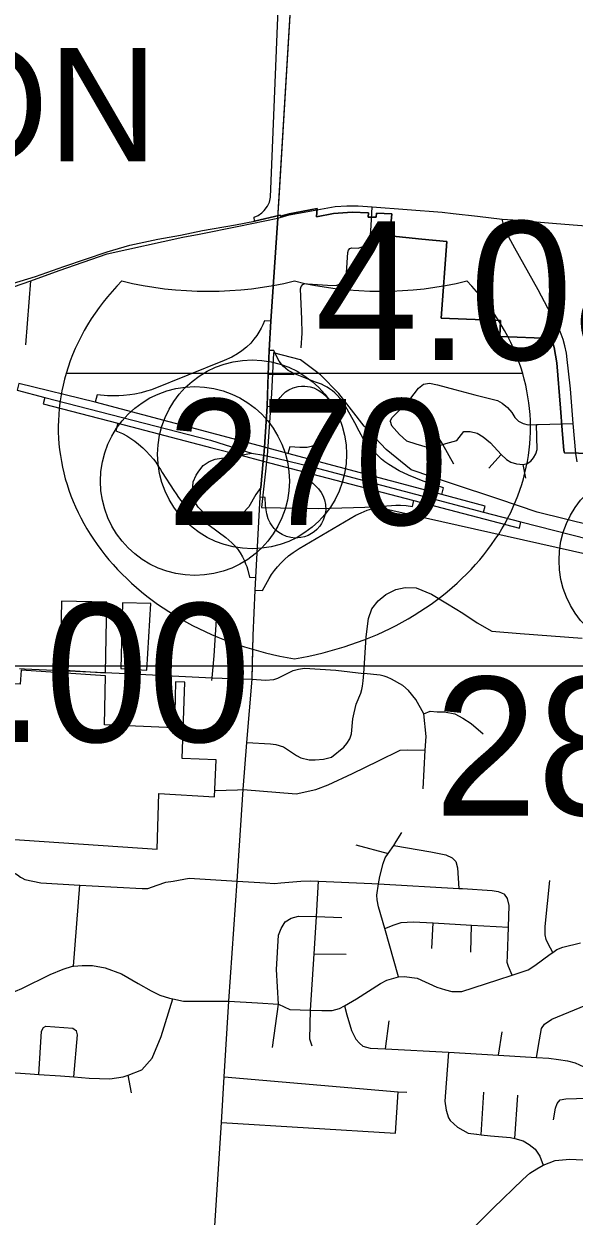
# Model space of a CAD drawing. Extents: x 1729596 to 1934326, y 644115 to 911751.
# Drawn here: x 1840840 to 1845211, y 761130 to 770599 of the extents above; entities that cross this region are included whole.
import ezdxf

# ---------------------------------------------------------------- set-up
doc = ezdxf.new("R2010")
doc.units = 0
for name, color, linetype in [('Default', 7, 'Continuous'), ('GM_X_City_Street', 7, 'Continuous'), ('GM_X_Corporation', 7, 'Continuous'), ('GM_X_Interchange_Ramps', 7, 'Continuous'), ('GM_X_Interstate_Route', 7, 'Continuous'), ('GM_X_Interstate_Shield', 7, 'Continuous'), ('GM_X_State_Route', 7, 'Continuous'), ('GM_X_Township', 7, 'Continuous'), ('GM_X_Township_Text', 7, 'Continuous'), ('SC_Scratch1', 7, 'Continuous')]:
    doc.layers.add(name, color=color, linetype=linetype)

msp = doc.modelspace()

# ---------------------------------------------------------------- linework, layer by layer
at = {"layer": 'Default'}
for centre in [(1842652.9, 767180.1), (1842198.9, 766968.1), (1845840.4, 766338.2)]:
    msp.add_circle(centre, 750, dxfattribs=at)
at = {"layer": 'GM_X_City_Street'}
for points in [[(1842867.8, 769214), (1843058.1, 772380.8), (1843170.9, 774207), (1843170.2, 774216.4)], [(1842858.3, 769056.1), (1842867.8, 769214)], [(1842858.3, 769056.1), (1842948, 769081.9), (1843067.6, 769103.3), (1843166.2, 769120.9)], [(1843043.5, 768026.7), (1843049.7, 768143.3), (1843049.1, 768252.5), (1843037.9, 768495.7), (1843042.8, 768513.7), (1843055.4, 768528.2), (1843073, 768535.7), (1843092.1, 768534.8), (1843252.8, 768522.6), (1843320.5, 768519.9), (1843363, 768538.8), (1843392.6, 768574.8), (1843403, 768620.3), (1843413.7, 768783.4), (1843417.3, 768801), (1843428.9, 768814.6), (1843445.7, 768820.9), (1843496.3, 768817.8), (1843544.2, 768834.6), (1843579.2, 768871.4), (1843593.7, 768920.1), (1843599.3, 768997.1), (1843607.2, 769146.9)], [(1843166.2, 769120.9), (1843311.6, 769147), (1843405.2, 769154.3), (1843496.3, 769153), (1843607.2, 769146.9), (1844162.4, 769102), (1844250.7, 769092.6), (1844443.7, 769071.6), (1844638.3, 769046.5), (1844724.8, 769041.3), (1845070.9, 769013.9), (1845570.7, 768974.1)], [(1845234.3, 767119.8), (1845224.3, 767187.2), (1845203.7, 767425.6), (1845182, 767700), (1845166.6, 767840.4), (1845156.3, 767933.2), (1845149, 767983.8), (1845137.7, 768040.5), (1845122.2, 768091.1), (1845098.5, 768156.1), (1845068.6, 768216.9), (1845002.3, 768341.9), (1844925.1, 768485.2), (1844738.5, 768817.3), (1844659.6, 768963.4), (1844638.3, 769046.5)], [(1840855, 768049.1), (1840895.5, 768558.6)], [(1843749.3, 767443.5), (1843764.5, 767473), (1843906.2, 767615.8), (1843973.3, 767706.7), (1844015.3, 767736.1), (1844061.5, 767745.9), (1844125.9, 767733.3), (1844263, 767694.1), (1844421.1, 767652.1), (1844603, 767607.4), (1844637.9, 767586.4), (1844681.3, 767552.8), (1844715.7, 767513.3), (1844740.4, 767473), (1844768.3, 767443.1), (1844805.4, 767425.6), (1844844.6, 767414.2), (1844910.7, 767416.3), (1844923.5, 767416.7)], [(1843749.3, 767443.5), (1843760, 767409), (1843823.3, 767338.4), (1843879.4, 767288), (1843952.5, 767263.1), (1844043.7, 767237.5), (1844116, 767244.7), (1844168.4, 767259.5), (1844190.9, 767265.9), (1844280, 767290.4), (1844333.9, 767361.6), (1844385.5, 767360.6), (1844439.2, 767347.2), (1844487.6, 767319.3), (1844545.4, 767270.8), (1844632.1, 767180), (1844674.4, 767139.8), (1844708.4, 767117.1), (1844752.8, 767103.7), (1844804.4, 767099.5), (1844837.4, 767107.8), (1844866.3, 767126.4), (1844889, 767151.1), (1844906.5, 767184.2), (1844915.8, 767218.2), (1844910.7, 767416.3)], [(1844168.4, 767259.5), (1844078.2, 767406.6)], [(1844923.5, 767416.7), (1845203.7, 767425.6)], [(1844254.6, 767101), (1844168.4, 767259.5)], [(1844532, 767070.6), (1844632.1, 767180)], [(1844826.1, 766990.2), (1844804.4, 767099.5)], [(1842655.8, 765523), (1842660.7, 765742.5), (1842676.3, 766101.9), (1842682, 766202), (1842718.3, 766840.5), (1842722.6, 766915.8)], [(1842610.2, 764890.3), (1842798.8, 764881.1), (1842840.9, 764877), (1842902.5, 764857.5), (1843005.1, 764788.7), (1843040, 764770.2), (1843106.7, 764752.7), (1843152.9, 764752.7), (1843219.6, 764759.9), (1843282.2, 764776.4), (1843380.5, 764855), (1843404.8, 764882.4), (1843429.1, 764920.8), (1843442.2, 764959.3), (1843453.3, 765078.7), (1843463.4, 765127.2), (1843480.6, 765195), (1843515.8, 765282.3), (1843524.9, 765311.9), (1843530.6, 765339.3), (1843535.5, 765382.3), (1843540.2, 765439.4), (1843558, 765728), (1843568.3, 765814.7), (1843576.4, 765876.8), (1843603.3, 765952.4), (1843654.6, 766017.2), (1843714, 766065.8), (1843795, 766106.3), (1843867.9, 766122.5), (1843956.9, 766119.8), (1844078.8, 766068.7), (1844205.5, 765992.7), (1844326.5, 765919.5), (1844439.1, 765840.6), (1844557.3, 765775.9), (1844782.6, 765756.1), (1845275.2, 765719.6)], [(1842332.6, 765383.4), (1842334.8, 765405.9), (1842352.1, 765580.3), (1842372.1, 765910.7)], [(1840805.3, 765479.3), (1840845.8, 765476.7), (1841597, 765441)], [(1842272.8, 759743.5), (1842289.5, 760025.3), (1842410.7, 761872.5), (1842432, 762236.9), (1842469.3, 762837.5), (1842535.6, 763790.2), (1842582.7, 764517.5), (1842610.2, 764890.3), (1842652.9, 765394.3), (1842655.8, 765523)], [(1842652.9, 765394.3), (1842759.4, 765387.3), (1842824.2, 765391.3), (1842857.4, 765402.7), (1842979.2, 765462.2), (1843021.1, 765473.1), (1843069.8, 765481.2), (1843317.3, 765464.7), (1843540.2, 765439.4)], [(1841597, 765441), (1842334.8, 765405.9), (1842652.9, 765394.3)], [(1844011.7, 764523.1), (1844026.9, 764831.7), (1844035, 764939), (1844015.8, 765120.2), (1843954.1, 765232.5), (1843895.4, 765304.3), (1843849.9, 765344.8), (1843760.7, 765395), (1843725.5, 765410.4), (1843700.9, 765418.2), (1843670.6, 765426.7), (1843540.2, 765439.4)], [(1844015.8, 765120.2), (1844066.3, 765140.4), (1844123, 765136.4), (1844179.6, 765134.3), (1844262.6, 765118.1), (1844325.3, 765085.7), (1844392, 765041.2), (1844487.1, 764960.3)], [(1842537.2, 764516.1), (1842582.7, 764517.5), (1843003.6, 764482.6), (1843160.1, 764517.7), (1843258.3, 764556.4), (1843450.6, 764645.9), (1843656.9, 764745.5), (1843829.6, 764829.7), (1843883.3, 764833.8), (1844026.9, 764831.7)], [(1842356.8, 764510.4), (1842537.2, 764516.1)], [(1843816.7, 763031.1), (1843706.2, 763413.8), (1843656, 763585.4), (1843644.9, 763641.7), (1843643.6, 763679.9), (1843657.1, 763767.9), (1843666.3, 763827.9), (1843694.2, 763931.6), (1843709, 763975.5), (1843733, 764010.3), (1843777.3, 764074.8), (1843797.5, 764104.2), (1843841, 764177.6)], [(1843476.1, 764080), (1843733, 764010.3)], [(1843777.3, 764074.8), (1844073, 764023), (1844190.9, 763998.8), (1844240.6, 763975.8), (1844270.2, 763947.2), (1844285.4, 763896.8), (1844294.2, 763733.3)], [(1840220.2, 763975.8), (1840438.6, 763956.5), (1840596.8, 763937.6), (1840670.5, 763908.2), (1840789.7, 763841.9), (1840813.4, 763823.4), (1840825.4, 763817.2), (1840849.2, 763804.7), (1840975.2, 763778.4), (1841284, 763759.1), (1841382, 763753), (1841780.8, 763731.7), (1841825, 763732.9), (1841899.7, 763759.6), (1841968.3, 763782.5), (1842026.6, 763789.4), (1842153.4, 763815.4), (1842535.6, 763790.2)], [(1842535.6, 763790.2), (1842759.5, 763775.8), (1842831.5, 763771.3), (1842881.8, 763777.6), (1843039.7, 763789.1), (1843116, 763791.7), (1843179.9, 763789), (1843603.1, 763770.8), (1843657.1, 763767.9), (1844294.2, 763733.3), (1844324.6, 763731.7), (1844559, 763717.4), (1844607, 763708.5), (1844632.9, 763698), (1844656.8, 763687.5)], [(1843117.8, 762766.4), (1843146.2, 763213.8), (1843154.1, 763337.8), (1843164, 763510.1), (1843179.9, 763789)], [(1845040.5, 763224.4), (1845002.9, 763292.2), (1844989.5, 763326.5), (1844980.1, 763364.8), (1844981.3, 763431), (1845017.8, 763795.2)], [(1841233.3, 763114.7), (1841284, 763759.1)], [(1844719.1, 763044.7), (1844688.8, 763111.4), (1844679.3, 763143.7), (1844680.3, 763197.8), (1844688.8, 763424.2), (1844695.3, 763596.6), (1844680.8, 763653.6), (1844656.8, 763687.5)], [(1842863.3, 762813.2), (1842846.8, 763088.8), (1842863.6, 763361.2), (1842884.6, 763414.9), (1842915.6, 763466.5), (1842964.3, 763495.7), (1843020.8, 763512.7), (1843164, 763510.1)], [(1843164, 763510.1), (1843365.6, 763502.4)], [(1843706.2, 763413.8), (1843781.9, 763444.8), (1843836.3, 763461.8), (1843930.8, 763468.1), (1844091.6, 763458.8), (1844395.8, 763441.2), (1844688.8, 763424.2)], [(1844081.4, 763254.8), (1844091.6, 763458.8)], [(1844389.9, 763227.1), (1844395.8, 763441.2)], [(1842469.3, 762837.5), (1842696.8, 762824.7), (1842863.3, 762813.2), (1842951.5, 762772), (1843117.8, 762766.4), (1843206.2, 762763.4), (1843288.4, 762761.9), (1843346.8, 762778.9), (1843386, 762801.3), (1843482.6, 762856.6), (1843673.3, 762977.5), (1843722, 763004.7), (1843816.7, 763031.1), (1843860.9, 763034.3), (1843965, 763020.3), (1844120.2, 762949.3), (1844190, 762926), (1844240, 762915.1), (1844318.2, 762913.6), (1844604.7, 763006.7), (1844719.1, 763044.7), (1844844.8, 763086.5), (1844899.6, 763121.6), (1845019.5, 763209.7), (1845040.5, 763224.4), (1845072.3, 763246.8), (1845120.8, 763266), (1845261.9, 763301.5)], [(1843146.2, 763213.8), (1843400.6, 763211)], [(1839829.5, 762822.6), (1840075.3, 762808.1), (1840251.6, 762796.8), (1840319.9, 762797.6), (1840419.4, 762815.4), (1840503, 762830.4), (1840722.9, 762896.6), (1840823.9, 762938.9), (1841048.5, 763049.1), (1841153.6, 763091.4), (1841226.2, 763114.1), (1841233.3, 763114.7), (1841302.6, 763120.8), (1841384.8, 763119.3), (1841486.8, 763101.4), (1841616.4, 763054.9), (1841747.5, 762978.3), (1841850.7, 762918.3), (1841920.3, 762885), (1841996.2, 762861.6), (1842023.4, 762855.7), (1842108.1, 762837.5), (1842469.3, 762837.5)], [(1844910.3, 762390), (1844935.3, 762529.4), (1844950.9, 762621.4), (1844975.6, 762655), (1845032.5, 762694.1), (1845650.8, 762949.6), (1845836.7, 763024.4), (1845893.2, 763039.4), (1845965.6, 763052.1), (1846027.8, 763051), (1846154.9, 763022.2)], [(1839791.1, 762249.4), (1840067.2, 762232.7), (1840157.4, 762231.1), (1840211.6, 762234.1), (1840243.1, 762240.9), (1840382.8, 762271.1), (1840505.4, 762280.9), (1840629.7, 762278.7), (1840657.6, 762276.7), (1840890.2, 762259.9), (1840958, 762255.3), (1841130.6, 762243.6), (1841236.4, 762235.2), (1841359, 762225.4), (1841523.4, 762220.4), (1841630, 762236.5), (1841667.7, 762250.7), (1841777.5, 762292), (1841859.3, 762384.8), (1841930.6, 762556), (1842023.4, 762855.7)], [(1842813.8, 762469.7), (1842863.3, 762813.2)], [(1843130.9, 762480), (1843111.9, 762536.5), (1843117.8, 762766.4)], [(1843386, 762801.3), (1843404.2, 762729.7), (1843442.1, 762604.7), (1843477, 762535.9), (1843506.5, 762503.3), (1843532.2, 762480.8), (1843590, 762463.7), (1843712.2, 762457.5), (1844213.6, 762432.3), (1844609.9, 762408.7), (1844910.3, 762390), (1845008.9, 762383.7), (1845085, 762374.3), (1845159, 762362.9), (1845217.4, 762347.7), (1845286.6, 762316.5), (1845328.1, 762281.7), (1845365.5, 762238.9), (1845395.5, 762179.1), (1845402.3, 762069.4), (1845389.8, 761913.6), (1845345.5, 761570.6)], [(1840997, 762627), (1841015.2, 762638.7), (1841228.1, 762621.7), (1841259.3, 762602.2)], [(1843712.2, 762457.5), (1843742.3, 762681.5)], [(1840958, 762255.3), (1840980.4, 762599.2), (1840997, 762627)], [(1841236.4, 762235.2), (1841266.8, 762570), (1841259.3, 762602.2)], [(1844609.9, 762408.7), (1844637.6, 762595)], [(1844213.6, 762432.3), (1844195, 762186), (1844184.5, 762043.8), (1844193.2, 761971.4), (1844212.2, 761910.9), (1844225.9, 761888.6), (1844285.1, 761835.5), (1844368.5, 761787.8), (1844434.5, 761780.7)], [(1841694, 762109), (1841667.7, 762250.7)], [(1842432, 762236.9), (1843812.6, 762117.3), (1843880.8, 762113.5)], [(1843792.8, 761790.2), (1843812.6, 762117.3)], [(1844472.7, 761776.5), (1844492.6, 762114.4)], [(1844738.2, 761746.3), (1844763.1, 762091.4)], [(1845046.4, 761893.8), (1845062.2, 761987.7), (1845076.9, 762025.6), (1845099.4, 762053.2), (1845143.7, 762062.5), (1845402.3, 762069.4)], [(1842410.7, 761872.5), (1843792.8, 761790.2)], [(1844434.5, 761780.7), (1844436.6, 761780.4), (1844472.7, 761776.5), (1844546.7, 761768.5), (1844705, 761755.6), (1844738.2, 761746.3), (1844804.8, 761727.7), (1844854.4, 761698.7), (1844899.9, 761661.8), (1844939.1, 761607), (1844964.4, 761534.9)], [(1844268.5, 760895.3), (1844568.7, 761194.6), (1844803.4, 761421), (1844858.4, 761472.1), (1844913.6, 761506.8), (1844964.4, 761534.9), (1845060.8, 761572.7), (1845177.4, 761582.6), (1845329.7, 761573.8)]]:
    msp.add_lwpolyline(points, dxfattribs=at)
at = {"layer": 'GM_X_Corporation'}
for points in [[(1845919.1, 767173.4), (1845133, 767191.7), (1845129.1, 767210.6), (1845114.8, 767370.8), (1845101.3, 767548), (1845072.7, 767906), (1845052.8, 768029.6), (1845031.1, 768101), (1844619.2, 768114.9), (1844624.5, 768241.9), (1844154.5, 768261.5), (1844198.8, 768870.4), (1843999.6, 768887.8), (1843746.1, 768915.6), (1843762.6, 769089.4), (1843639.8, 769096.1), (1843638.7, 769062.8), (1843575.6, 769064.5), (1843577.5, 769098.3), (1843448.6, 769104.1), (1843299.4, 769092.4), (1843164.8, 769066.1), (1843168.4, 769133.2), (1842946.3, 769091), (1842878.2, 769071.9), (1842876.8, 769080), (1842671.7, 769032.8), (1842668.8, 769064.3), (1842701.2, 769075.8), (1842729, 769098.3), (1842749.6, 769116.6), (1842776.5, 769149.8), (1842792.4, 769183.1), (1842799.1, 769222.9), (1842895.1, 771560.7)], [(1840690.3, 768517), (1840933.3, 768593.6), (1841158.3, 768672.3), (1841501.7, 768788.3), (1841682.4, 768841.2), (1841903.2, 768889.8), (1842083.8, 768920.7), (1842258.4, 768957.6), (1842521.2, 769004), (1842671.7, 769032.8), (1842876.8, 769080), (1842878.2, 769071.9), (1842946.3, 769091), (1843168.4, 769133.2), (1843164.8, 769066.1), (1843299.4, 769092.4), (1843448.6, 769104.1), (1843577.5, 769098.3), (1843575.6, 769064.5), (1843638.7, 769062.8), (1843639.8, 769096.1), (1843762.6, 769089.4), (1843746.1, 768915.6), (1843999.6, 768887.8), (1844198.8, 768870.4), (1844154.5, 768261.5), (1844624.5, 768241.9), (1844619.2, 768114.9), (1845031.1, 768101), (1845052.8, 768029.6), (1845072.7, 767906), (1845101.3, 767548), (1845114.8, 767370.8), (1845129.1, 767210.6), (1845133, 767191.7), (1845919.1, 767173.4)], [(1845355.1, 766611.5), (1844916.1, 766722.1), (1844613.7, 766823), (1844237.6, 766948.2), (1843916.7, 767057.8), (1843716.9, 767217.6), (1843541.6, 767405), (1843341.5, 767663.1), (1843195.6, 767812), (1843037.3, 767930.9), (1842823.5, 767987), (1842807.1, 767663.7), (1842773.8, 767167), (1842726.9, 766757.9), (1843183.5, 766748.9), (1843640.6, 766763), (1845456.1, 766354.8)]]:
    msp.add_lwpolyline(points, dxfattribs=at)
for points in [[(1841129.5, 765468.8), (1841489.2, 765444.9), (1841499.8, 766004.9), (1841139.9, 766014.2)], [(1841611.3, 765478.5), (1841816.9, 765465.7), (1841849.1, 765995.8), (1841624.8, 766001.6)], [(1840272.9, 764104.1), (1840525.2, 764087.2), (1840531.3, 764136.5), (1841898.9, 764045.1), (1841911.6, 764487.1), (1842353.1, 764460.5), (1842367.9, 764753), (1842098.3, 764765.7), (1842118.6, 765369.9), (1842045, 765373.8), (1842037.3, 765007), (1841481.3, 765031), (1841488.7, 765421.5), (1840818.9, 765464.8), (1840811.5, 765355.4), (1840437.7, 765372.7), (1840416.9, 765105), (1840414.5, 765080.3), (1840340.1, 765083.1), (1840311, 764609.6), (1840301.7, 764486.9), (1840501.2, 764471.9), (1840497.4, 764422), (1840298, 764437.1)]]:
    msp.add_lwpolyline(points, close=True, dxfattribs=at)
at = {"layer": 'GM_X_Interchange_Ramps'}
for points in [[(1842801.6, 768238.2), (1842751.8, 768241.1), (1842738.6, 768209.2), (1842725.2, 768181.6), (1842707.6, 768150.4), (1842690.8, 768124.6), (1842667.7, 768093.6), (1842641.6, 768063.6), (1842608.2, 768031), (1842571.9, 768001.3), (1842536.8, 767977.2), (1842492, 767951.9), (1842429.9, 767925.5), (1841854.9, 767693.6), (1841814.7, 767680.9), (1841770.9, 767669.2), (1841721.2, 767658.8), (1841680.7, 767652.4), (1841630.6, 767647), (1841595.6, 767644.9), (1841551.3, 767644.1), (1841505.7, 767645.6), (1841423, 767652.5), (1841407.6, 767594.9)], [(1844160.2, 766859.8), (1844174.1, 766914.7), (1844012.6, 766967.8), (1843895.7, 767015.1), (1843819.6, 767049.8), (1843737.7, 767099.8), (1843708.1, 767121.2), (1843681.1, 767142.7), (1843650.2, 767170), (1843620.3, 767199.6), (1843600.1, 767221.8), (1843576.3, 767250.3), (1843557.6, 767274.9), (1843536, 767306.2), (1843517.8, 767335.7), (1843502.4, 767363.2), (1843489.4, 767389), (1843478.6, 767412.4), (1843396.1, 767558.4), (1843384.1, 767579.3), (1843367.8, 767603.7), (1843350.9, 767625.6), (1843327.7, 767651.1), (1843310.6, 767667.5), (1843290.8, 767684.1), (1843268.3, 767700.5), (1843249.3, 767712.6), (1843228, 767724.4), (1843203.4, 767736.1), (1843181.3, 767744.9), (1843155.7, 767753.3), (1842985.6, 767822.4), (1842959.8, 767834.7), (1842940, 767846.4), (1842919.8, 767861.4), (1842901.5, 767878), (1842885.7, 767895.4), (1842868.6, 767918.8), (1842857.7, 767937.5), (1842826.8, 768003.6), (1842788.4, 768005.6)], [(1844490.9, 766721.3), (1844502.8, 766768.3), (1844160.2, 766859.8), (1842937, 767186.5), (1842750.2, 767236.3), (1841407.6, 767594.9), (1840800.8, 767741.5), (1840787, 767689.7)], [(1842985.6, 767822.4), (1842981.2, 767811.6), (1842818.8, 767813.5), (1842781.6, 767813.4)], [(1842772.8, 767562.5), (1842828.3, 767558.8), (1842859.8, 767609.6), (1842875.3, 767630.7), (1842897.3, 767656), (1842918, 767675.9), (1842945.6, 767693.3), (1842979.7, 767708.2), (1843018.4, 767718.2), (1843045.6, 767721.3), (1843072.8, 767721.4), (1843114.2, 767715.6), (1843143.6, 767707), (1843178.6, 767690.9), (1843207.2, 767672.3), (1843237.9, 767644.7), (1843267.5, 767606), (1843287.8, 767564.9), (1843298.2, 767530.5), (1843303.7, 767489.3), (1843301.4, 767442.7), (1843291.9, 767401.9), (1843276.2, 767364.6), (1843256.8, 767333.5), (1843238.3, 767311.1), (1843210, 767285.2), (1843180.7, 767265.6), (1843155.4, 767253.1), (1843121.5, 767241.5), (1843089.5, 767235.4), (1843031, 767234.5), (1842952.4, 767239.8), (1842937, 767186.5)], [(1841007.7, 767632.5), (1840993.9, 767581.1), (1841586.3, 767426.7), (1842332.7, 767232.3), (1842562.4, 767172.2), (1842741.5, 767125.4), (1843124.7, 767025.2), (1843938.1, 766812.4), (1844775.3, 766593.5), (1844788.3, 766644.8)], [(1841586.3, 767426.7), (1841570.9, 767367.2), (1841623.5, 767345), (1841657.6, 767326), (1841689.6, 767306), (1841720.8, 767284.3), (1841750.9, 767261), (1841784.1, 767232.4), (1841811.4, 767206.2), (1841841.2, 767174.4), (1841869.2, 767140.8), (1841887.1, 767116.9), (1841908, 767086.6), (1841924.6, 767060), (1841937.9, 767036.8), (1842032.4, 766893.9), (1842049.3, 766866.1), (1842068.4, 766837.7), (1842085.8, 766814.1), (1842111.6, 766782.1), (1842136.8, 766754.2), (1842160.8, 766730.1), (1842190, 766703.5), (1842216.2, 766681.8), (1842248.1, 766658), (1842274.3, 766640.4), (1842313.2, 766617), (1842443.6, 766520.5), (1842469.3, 766499.4), (1842492.3, 766478), (1842513.6, 766455.3), (1842535.8, 766428.3), (1842557.5, 766397.6), (1842576.3, 766366), (1842592.6, 766333.3), (1842601.8, 766311.5), (1842610.3, 766288.5), (1842618.7, 766260.9), (1842631.8, 766204.8), (1842682, 766202)], [(1843124.7, 767025.2), (1843109, 766970.8), (1843135.5, 766950.2), (1843154.1, 766933.4), (1843180, 766906.4), (1843201.6, 766877.2), (1843215.2, 766852.2), (1843228.1, 766818.3), (1843235.7, 766782), (1843237.3, 766738), (1843231.4, 766697.9), (1843218.3, 766658.1), (1843204.7, 766631.4), (1843189.6, 766609), (1843167.8, 766584.1), (1843146.3, 766565.2), (1843125.9, 766551), (1843097.5, 766535.9), (1843069.5, 766525.5), (1843039.9, 766518.7), (1842996, 766515.6), (1842960.4, 766519.1), (1842926.4, 766527.7), (1842891.7, 766542.5), (1842865.8, 766558.3), (1842846.2, 766573.6), (1842828.6, 766590.7), (1842811.2, 766611.6), (1842795.9, 766635.2), (1842781.1, 766667.1), (1842770.7, 766708.6), (1842764.9, 766739.9), (1842760.4, 766773.6), (1842755.5, 766838.4), (1842718.3, 766840.5)], [(1842676.3, 766101.9), (1842736.7, 766098.5), (1842787.5, 766193.4), (1842807.5, 766225.6), (1842830.7, 766258.3), (1842854, 766287.3), (1842880.2, 766316.2), (1842909.4, 766344.8), (1842943.2, 766373.8), (1842978.3, 766400.1), (1843027.9, 766431.3), (1843477.3, 766697.2), (1843519.1, 766716.7), (1843567.5, 766735.5), (1843603, 766746.8), (1843641.5, 766756.9), (1843681.2, 766765), (1843722.1, 766770.9), (1843759.2, 766774.3), (1843793.3, 766775.7), (1843830.5, 766775.4), (1843876, 766772.5), (1843926.3, 766765.8), (1843938.1, 766812.4)]]:
    msp.add_lwpolyline(points, dxfattribs=at)
at = {"layer": 'GM_X_Interstate_Route'}
for points in [[(1840787, 767689.7), (1841007.7, 767632.5)], [(1841007.7, 767632.5), (1842323.3, 767292), (1842546.3, 767222.2)], [(1842546.3, 767222.2), (1842647.6, 767190.4), (1842745.9, 767173.7)], [(1842745.9, 767173.7), (1842845.9, 767149.2)], [(1842845.9, 767149.2), (1843139.8, 767077), (1844490.9, 766721.3)], [(1844490.9, 766721.3), (1844788.3, 766644.8)], [(1844788.3, 766644.8), (1845462.3, 766471.3), (1845988.2, 766345), (1847736.4, 765879.5), (1848451.3, 765691.6), (1848529.4, 765671.3)]]:
    msp.add_lwpolyline(points, dxfattribs=at)
at = {"layer": 'GM_X_Interstate_Shield'}
msp.add_line((1844801.6, 767822.5), (1841175.6, 767822.5), dxfattribs=at)
msp.add_line((1844801.6, 767822.5), (1841175.6, 767822.5), dxfattribs=at)
for centre, start_param, end_param in [((1843457.4, 767394), 2.47259, 2.911027), ((1842303.7, 770350.1), 4.415841, 5.008937), ((1843673.5, 770350.1), 4.415841, 5.008937), ((1842519.9, 767394), 0.230566, 0.669003), ((1843457.4, 767394), 2.911027, 4.511031), ((1842519.9, 767394), 4.913747, 6.513751)]:
    msp.add_ellipse(centre, major_axis=(2343.8, 0), ratio=0.8, start_param=start_param, end_param=end_param, dxfattribs=at)
at = {"layer": 'GM_X_State_Route'}
for points in [[(1838657.8, 767760.2), (1838732.4, 767771.5), (1838800.9, 767797.2), (1838915.1, 767820.1), (1838989.3, 767851.4), (1839354.9, 768060.9), (1839591.4, 768205.5), (1839742.6, 768271.1), (1839873.9, 768308.2), (1839990.9, 768336.8), (1840219.3, 768345.4), (1840296.3, 768353.9), (1840381.9, 768368.2), (1840464.7, 768399.6), (1840690.1, 768485.3), (1840895.5, 768558.6), (1841119.9, 768638.8), (1841501.5, 768771.7), (1842102.9, 768904), (1842233.4, 768929.7), (1842548.2, 768990.8), (1842858.3, 769056.1)], [(1842858.3, 769056.1), (1842801.6, 768238.2), (1842788.4, 768005.6), (1842781.6, 767813.4), (1842779.1, 767741.7)], [(1842779.1, 767741.7), (1842772.8, 767562.5), (1842750.2, 767236.3), (1842745.9, 767173.7), (1842741.5, 767125.4), (1842722.6, 766915.8)], [(1842722.6, 766915.8), (1842683.2, 766860.2), (1842625.9, 766763.5), (1842579.4, 766711.6), (1842536.4, 766684.7), (1842489.8, 766666.8), (1842411, 766657.8), (1842373.4, 766663.2), (1842300.1, 766700.8), (1842267.8, 766718.7), (1842224.8, 766759.9), (1842192.6, 766811.9), (1842178.3, 766883.5), (1842185.5, 766960.6), (1842208.7, 767014.3), (1842230.2, 767046.5), (1842264.2, 767091.3), (1842312.6, 767123.6), (1842360.9, 767141.5), (1842409.3, 767148.6), (1842502.4, 767159.4), (1842562.4, 767172.2), (1842647.6, 767190.4)]]:
    msp.add_lwpolyline(points, dxfattribs=at)
at = {"layer": 'GM_X_Township'}
msp.add_lwpolyline([(1842289.5, 760025.3), (1842410.7, 761872.5), (1842432, 762236.9), (1842469.3, 762837.5), (1842535.6, 763790.2), (1842582.7, 764517.5), (1842610.2, 764890.3), (1842652.9, 765394.3), (1842660.6, 765742.5), (1842676.3, 766101.9), (1842682, 766202), (1842718.3, 766840.5), (1842722.6, 766915.8), (1842741.5, 767125.4), (1842745.9, 767173.7), (1842750.2, 767236.3), (1842772.8, 767562.5), (1842781.6, 767813.4), (1842788.4, 768005.6), (1842801.6, 768238.2), (1842858.3, 769056.1), (1843058.1, 772380.8)], dxfattribs=at)
at = {"layer": 'SC_Scratch1'}
msp.add_lwpolyline([(1729596.4, 899996.5), (1925846.4, 899996.5), (1925846.4, 765496.5), (1729596.4, 765496.5)], close=True, dxfattribs=at)

# ---------------------------------------------------------------- texts
at = {"layer": 'Default'}
for s, p in [('4.08', (1843153.8, 767930.1)), ('4.00', (1839782, 764896.6)), ('28.00', (1844099.5, 764311.7))]:
    msp.add_text(s, height=1100, dxfattribs=at).set_placement(p)
at = {"layer": 'GM_X_Interstate_Shield'}
msp.add_text('270', height=1000, dxfattribs=at).set_placement((1841978.7, 766619.4))
at = {"layer": 'GM_X_Township_Text'}
msp.add_text('SHARON', height=900, rotation=0.00001, dxfattribs=at).set_placement((1836755.2, 769508.1))

doc.saveas('drawing.dxf')
